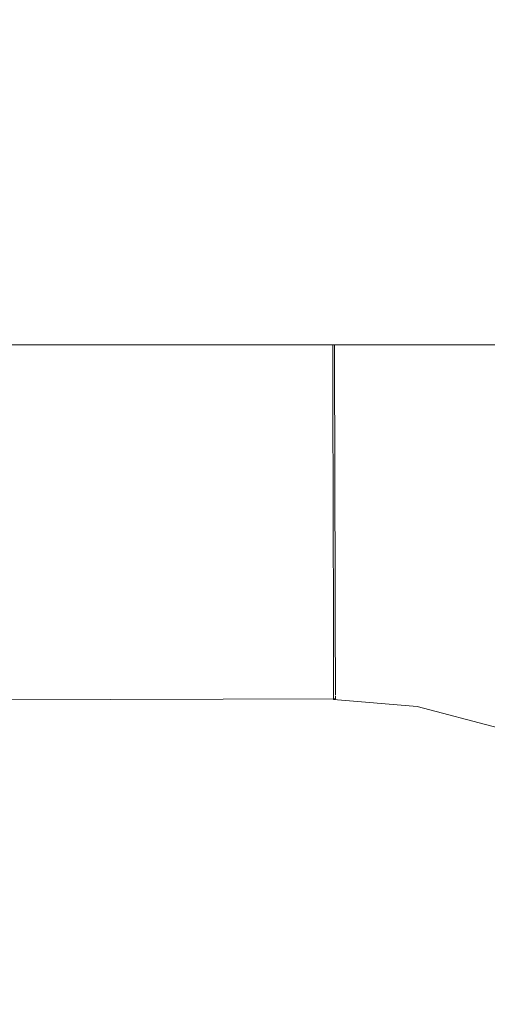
# Model space of a CAD drawing. Header units: millimetres. Extents: x -30280 to 309309, y -17460 to 4378.
# Tile 998 of 1056: x 284718 to 284735, y -13031 to -12996. Entities that reach past the tile are written whole.
import ezdxf

# ---------------------------------------------------------------- set-up
doc = ezdxf.new("R2010")
doc.units = ezdxf.units.MM
doc.header["$MEASUREMENT"] = 0
doc.linetypes.add('Wipeout_Contour', pattern=[1000, 0, -1000])
doc.layers.add('Nuevo_08_E_Envans secs', color=7, linetype='Continuous')
doc.layers.add('Nuevo_09_EI_Mobiliari general', color=7, linetype='Continuous')
doc.layers.add('Nuevo_09_EI_Mobiliari general_Pluma_Nº__1', color=7, linetype='Continuous', lineweight=5)

# ---------------------------------------------------------------- blocks, each defined once
blk = doc.blocks.new('Elem Sección_753_7', base_point=(301400.27, -13459.976))
at = {"color": 254, "linetype": 'Wipeout_Contour', "lineweight": 0, "ltscale": 1139429.407106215}
blk.add_wipeout([(284785.47, -13007.674), (284785.47, -12996.139), (284335.47, -12996.139), (284335.47, -13007.674)], dxfattribs=at).dxf.layer = 'Nuevo_09_EI_Mobiliari general'
at = {"color": 254, "linetype": 'Wipeout_Contour', "lineweight": 0, "ltscale": 10824628.54814037}
blk.add_wipeout([(284373.36, -13043.221), (284373.49, -13043.221), (284373.817, -13043.071), (284379.368, -13041.62), (284385.027, -13041.147), (284385.027, -13041.12), (284560.47, -13041.603), (284735.913, -13041.12), (284735.913, -13041.147), (284741.573, -13041.62), (284747.123, -13043.071), (284747.45, -13043.221), (284747.58, -13043.221), (284746.005, -13034.287), (284745.236, -13031.419), (284743.979, -13028.729), (284742.274, -13026.298), (284740.172, -13024.201), (284737.737, -13022.502), (284735.044, -13021.252), (284732.174, -13020.49), (284729.215, -13020.239), (284729.215, -13020.217), (284573.662, -13020.652), (284573.661, -13020.725), (284560.47, -13020.689), (284547.279, -13020.725), (284547.279, -13020.652), (284391.725, -13020.217), (284391.725, -13020.239), (284388.766, -13020.49), (284385.896, -13021.252), (284383.203, -13022.502), (284380.768, -13024.201), (284378.666, -13026.298), (284376.961, -13028.729), (284375.705, -13031.419), (284374.936, -13034.287)], dxfattribs=at).dxf.layer = 'Nuevo_09_EI_Mobiliari general'
at = {"color": 254, "linetype": 'Wipeout_Contour', "lineweight": 0, "ltscale": 1425167.584723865}
blk.add_wipeout([(284734.229, -13008.668), (284739.124, -13009.967), (284739.513, -13008.893), (284734.92, -13007.674), (284734.402, -13007.674)], dxfattribs=at).dxf.layer = 'Nuevo_09_EI_Mobiliari general'
at = {"color": 254, "linetype": 'Wipeout_Contour', "lineweight": 0, "ltscale": 1140115.067670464}
blk.add_wipeout([(284729.243, -13007.674), (284729.245, -13008.245), (284734.229, -13008.668), (284734.402, -13007.674)], dxfattribs=at).dxf.layer = 'Nuevo_09_EI_Mobiliari general'
at = {"color": 254, "linetype": 'Wipeout_Contour', "lineweight": 0, "ltscale": 1140134.358763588}
blk.add_wipeout([(284734.229, -13008.668), (284734.012, -13009.913), (284738.695, -13011.156), (284739.124, -13009.967)], dxfattribs=at).dxf.layer = 'Nuevo_09_EI_Mobiliari general'
at = {"color": 254, "linetype": 'Wipeout_Contour', "lineweight": 0, "ltscale": 1425141.708558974}
blk.add_wipeout([(284729.245, -13008.245), (284729.248, -13009.481), (284729.248, -13009.508), (284734.012, -13009.913), (284734.229, -13008.668)], dxfattribs=at).dxf.layer = 'Nuevo_09_EI_Mobiliari general'
at = {"color": 254, "linetype": 'Wipeout_Contour', "lineweight": 0, "ltscale": 1139767.704707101}
blk.add_wipeout([(284729.243, -13007.674), (284560.47, -13007.674), (284560.47, -13008.689), (284729.245, -13008.217)], dxfattribs=at).dxf.layer = 'Nuevo_09_EI_Mobiliari general'
at = {"color": 254, "linetype": 'Wipeout_Contour', "lineweight": 0, "ltscale": 1140133.259350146}
blk.add_wipeout([(284734.012, -13009.913), (284733.782, -13011.24), (284738.237, -13012.423), (284738.695, -13011.156)], dxfattribs=at).dxf.layer = 'Nuevo_09_EI_Mobiliari general'
at = {"layer": 'Nuevo_09_EI_Mobiliari general_Pluma_Nº__1', "color": 7, "linetype": 'Continuous', "lineweight": 5}
blk.add_line((284785.47, -13007.674), (284335.47, -13007.674), dxfattribs=at)
at = {"color": 254, "linetype": 'Wipeout_Contour', "lineweight": 0, "ltscale": 1710168.300075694}
blk.add_wipeout([(284729.185, -13009.503), (284729.189, -13010.828), (284729.252, -13010.828), (284729.252, -13010.855), (284733.782, -13011.24), (284734.012, -13009.913)], dxfattribs=at).dxf.layer = 'Nuevo_09_EI_Mobiliari general'
at = {"color": 254, "linetype": 'Wipeout_Contour', "lineweight": 0, "ltscale": 1139767.917524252}
blk.add_wipeout([(284729.245, -13008.217), (284560.47, -13008.689), (284560.47, -13009.952), (284729.248, -13009.481)], dxfattribs=at).dxf.layer = 'Nuevo_09_EI_Mobiliari general'
at = {"color": 254, "linetype": 'Wipeout_Contour', "lineweight": 0, "ltscale": 1140132.106083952}
blk.add_wipeout([(284733.782, -13011.24), (284733.544, -13012.608), (284737.764, -13013.729), (284738.237, -13012.423)], dxfattribs=at).dxf.layer = 'Nuevo_09_EI_Mobiliari general'
at = {"layer": 'Nuevo_09_EI_Mobiliari general_Pluma_Nº__1', "color": 7, "linetype": 'Continuous', "lineweight": 5}
for p, q in [((284729.18, -13007.674), (284729.182, -13008.217)), ((284729.243, -13007.674), (284729.245, -13008.217))]:
    blk.add_line(p, q, dxfattribs=at)
at = {"color": 254, "linetype": 'Wipeout_Contour', "lineweight": 0, "ltscale": 1140114.366559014}
blk.add_wipeout([(284729.189, -13010.85), (284729.193, -13012.239), (284733.544, -13012.608), (284733.782, -13011.24)], dxfattribs=at).dxf.layer = 'Nuevo_09_EI_Mobiliari general'
at = {"color": 254, "linetype": 'Wipeout_Contour', "lineweight": 0, "ltscale": 1709819.596224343}
blk.add_wipeout([(284560.47, -13011.299), (284729.189, -13010.828), (284729.185, -13009.503), (284729.248, -13009.508), (284729.248, -13009.481), (284560.47, -13009.952)], dxfattribs=at).dxf.layer = 'Nuevo_09_EI_Mobiliari general'
at = {"color": 254, "linetype": 'Wipeout_Contour', "lineweight": 0, "ltscale": 1140130.93392}
blk.add_wipeout([(284733.544, -13012.608), (284733.306, -13013.977), (284737.292, -13015.035), (284737.764, -13013.729)], dxfattribs=at).dxf.layer = 'Nuevo_09_EI_Mobiliari general'
at = {"layer": 'Nuevo_09_EI_Mobiliari general_Pluma_Nº__1', "color": 7, "linetype": 'Continuous', "lineweight": 5}
for p, q in [((284729.182, -13008.217), (284729.185, -13009.481)), ((284729.245, -13008.217), (284729.248, -13009.481))]:
    blk.add_line(p, q, dxfattribs=at)
at = {"color": 254, "linetype": 'Wipeout_Contour', "lineweight": 0, "ltscale": 1140114.153676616}
blk.add_wipeout([(284729.193, -13012.239), (284729.197, -13013.628), (284733.306, -13013.977), (284733.544, -13012.608)], dxfattribs=at).dxf.layer = 'Nuevo_09_EI_Mobiliari general'
at = {"color": 254, "linetype": 'Wipeout_Contour', "lineweight": 0, "ltscale": 1994704.502305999}
blk.add_wipeout([(284729.252, -13010.828), (284560.47, -13011.299), (284573.688, -13011.336), (284573.684, -13012.652), (284729.193, -13012.217), (284729.189, -13010.85), (284729.252, -13010.855)], dxfattribs=at).dxf.layer = 'Nuevo_09_EI_Mobiliari general'
at = {"color": 254, "linetype": 'Wipeout_Contour', "lineweight": 0, "ltscale": 1140129.778312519}
blk.add_wipeout([(284733.306, -13013.977), (284733.075, -13015.304), (284736.834, -13016.302), (284737.292, -13015.035)], dxfattribs=at).dxf.layer = 'Nuevo_09_EI_Mobiliari general'
at = {"layer": 'Nuevo_09_EI_Mobiliari general_Pluma_Nº__1', "color": 7, "linetype": 'Continuous', "lineweight": 5}
for p, q in [((284729.185, -13009.481), (284729.189, -13010.828)), ((284729.248, -13009.481), (284729.252, -13010.828))]:
    blk.add_line(p, q, dxfattribs=at)
at = {"color": 254, "linetype": 'Wipeout_Contour', "lineweight": 0, "ltscale": 1140113.942698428}
blk.add_wipeout([(284729.197, -13013.628), (284729.201, -13014.975), (284733.075, -13015.304), (284733.306, -13013.977)], dxfattribs=at).dxf.layer = 'Nuevo_09_EI_Mobiliari general'
at = {"color": 254, "linetype": 'Wipeout_Contour', "lineweight": 0, "ltscale": 1709678.980045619}
blk.add_wipeout([(284560.471, -13012.689), (284573.684, -13012.725), (284573.68, -13014.041), (284729.197, -13013.607), (284729.193, -13012.239), (284729.193, -13012.217)], dxfattribs=at).dxf.layer = 'Nuevo_09_EI_Mobiliari general'
at = {"color": 254, "linetype": 'Wipeout_Contour', "lineweight": 0, "ltscale": 1140128.674135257}
blk.add_wipeout([(284733.075, -13015.304), (284732.859, -13016.549), (284736.404, -13017.491), (284736.834, -13016.302)], dxfattribs=at).dxf.layer = 'Nuevo_09_EI_Mobiliari general'
at = {"layer": 'Nuevo_09_EI_Mobiliari general_Pluma_Nº__1', "color": 7, "linetype": 'Continuous', "lineweight": 5}
for p, q in [((284729.189, -13010.828), (284729.193, -13012.217)), ((284729.252, -13010.828), (284729.256, -13012.217))]:
    blk.add_line(p, q, dxfattribs=at)
at = {"color": 254, "linetype": 'Wipeout_Contour', "lineweight": 0, "ltscale": 1140113.739765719}
blk.add_wipeout([(284729.201, -13014.975), (284729.204, -13016.239), (284732.859, -13016.549), (284733.075, -13015.304)], dxfattribs=at).dxf.layer = 'Nuevo_09_EI_Mobiliari general'
at = {"color": 254, "linetype": 'Wipeout_Contour', "lineweight": 0, "ltscale": 1424821.115493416}
blk.add_wipeout([(284573.68, -13014.041), (284573.676, -13015.388), (284729.201, -13014.954), (284729.197, -13013.628), (284729.197, -13013.607)], dxfattribs=at).dxf.layer = 'Nuevo_09_EI_Mobiliari general'
at = {"color": 254, "linetype": 'Wipeout_Contour', "lineweight": 0, "ltscale": 1140127.654629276}
blk.add_wipeout([(284732.663, -13017.675), (284736.015, -13018.565), (284736.404, -13017.491), (284732.859, -13016.549)], dxfattribs=at).dxf.layer = 'Nuevo_09_EI_Mobiliari general'
at = {"layer": 'Nuevo_09_EI_Mobiliari general_Pluma_Nº__1', "color": 7, "linetype": 'Continuous', "lineweight": 5}
for p, q in [((284729.193, -13012.217), (284729.197, -13013.607)), ((284729.256, -13012.217), (284729.26, -13013.606))]:
    blk.add_line(p, q, dxfattribs=at)
at = {"color": 254, "linetype": 'Wipeout_Contour', "lineweight": 0, "ltscale": 1140113.55071757}
blk.add_wipeout([(284732.859, -13016.549), (284729.204, -13016.239), (284729.207, -13017.382), (284732.663, -13017.675)], dxfattribs=at).dxf.layer = 'Nuevo_09_EI_Mobiliari general'
at = {"color": 254, "linetype": 'Wipeout_Contour', "lineweight": 0, "ltscale": 1424821.419276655}
blk.add_wipeout([(284573.676, -13015.388), (284573.673, -13016.652), (284729.204, -13016.217), (284729.201, -13014.975), (284729.201, -13014.954)], dxfattribs=at).dxf.layer = 'Nuevo_09_EI_Mobiliari general'
at = {"color": 254, "linetype": 'Wipeout_Contour', "lineweight": 0, "ltscale": 1140126.750416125}
blk.add_wipeout([(284732.663, -13017.675), (284732.494, -13018.646), (284735.68, -13019.492), (284736.015, -13018.565)], dxfattribs=at).dxf.layer = 'Nuevo_09_EI_Mobiliari general'
at = {"layer": 'Nuevo_09_EI_Mobiliari general_Pluma_Nº__1', "color": 7, "linetype": 'Continuous', "lineweight": 5}
for p, q in [((284729.197, -13013.607), (284729.201, -13014.954)), ((284729.26, -13013.606), (284729.263, -13014.953))]:
    blk.add_line(p, q, dxfattribs=at)
at = {"color": 254, "linetype": 'Wipeout_Contour', "lineweight": 0, "ltscale": 1140113.380950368}
blk.add_wipeout([(284729.207, -13017.382), (284729.21, -13018.368), (284732.494, -13018.646), (284732.663, -13017.675)], dxfattribs=at).dxf.layer = 'Nuevo_09_EI_Mobiliari general'
at = {"color": 254, "linetype": 'Wipeout_Contour', "lineweight": 0, "ltscale": 1139795.658005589}
blk.add_wipeout([(284573.673, -13016.652), (284573.67, -13017.794), (284729.207, -13017.36), (284729.204, -13016.217)], dxfattribs=at).dxf.layer = 'Nuevo_09_EI_Mobiliari general'
at = {"color": 254, "linetype": 'Wipeout_Contour', "lineweight": 0, "ltscale": 1140125.988611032}
blk.add_wipeout([(284732.494, -13018.646), (284732.357, -13019.434), (284735.408, -13020.244), (284735.68, -13019.492)], dxfattribs=at).dxf.layer = 'Nuevo_09_EI_Mobiliari general'
at = {"layer": 'Nuevo_09_EI_Mobiliari general_Pluma_Nº__1', "color": 7, "linetype": 'Continuous', "lineweight": 5}
for p, q in [((284729.201, -13014.954), (284729.204, -13016.217)), ((284729.263, -13014.953), (284729.267, -13016.217))]:
    blk.add_line(p, q, dxfattribs=at)
at = {"color": 254, "linetype": 'Wipeout_Contour', "lineweight": 0, "ltscale": 1140113.235313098}
blk.add_wipeout([(284729.21, -13018.368), (284729.212, -13019.167), (284732.357, -13019.434), (284732.494, -13018.646)], dxfattribs=at).dxf.layer = 'Nuevo_09_EI_Mobiliari general'
at = {"color": 254, "linetype": 'Wipeout_Contour', "lineweight": 0, "ltscale": 1424821.950262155}
blk.add_wipeout([(284573.67, -13017.794), (284573.667, -13018.78), (284729.21, -13018.346), (284729.207, -13017.382), (284729.207, -13017.36)], dxfattribs=at).dxf.layer = 'Nuevo_09_EI_Mobiliari general'
at = {"color": 254, "linetype": 'Wipeout_Contour', "lineweight": 0, "ltscale": 1140125.392063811}
blk.add_wipeout([(284732.357, -13019.434), (284732.257, -13020.015), (284735.208, -13020.799), (284735.408, -13020.244)], dxfattribs=at).dxf.layer = 'Nuevo_09_EI_Mobiliari general'
at = {"layer": 'Nuevo_09_EI_Mobiliari general_Pluma_Nº__1', "color": 7, "linetype": 'Continuous', "lineweight": 5}
for p, q in [((284729.204, -13016.217), (284729.207, -13017.36)), ((284729.267, -13016.217), (284729.27, -13017.36))]:
    blk.add_line(p, q, dxfattribs=at)
at = {"color": 254, "linetype": 'Wipeout_Contour', "lineweight": 0, "ltscale": 1140113.118034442}
blk.add_wipeout([(284729.212, -13019.167), (284729.214, -13019.757), (284732.257, -13020.015), (284732.357, -13019.434)], dxfattribs=at).dxf.layer = 'Nuevo_09_EI_Mobiliari general'
at = {"color": 254, "linetype": 'Wipeout_Contour', "lineweight": 0, "ltscale": 1424822.161333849}
blk.add_wipeout([(284573.667, -13018.78), (284573.665, -13019.58), (284729.212, -13019.146), (284729.21, -13018.368), (284729.21, -13018.346)], dxfattribs=at).dxf.layer = 'Nuevo_09_EI_Mobiliari general'
at = {"color": 254, "linetype": 'Wipeout_Contour', "lineweight": 0, "ltscale": 1140124.978738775}
blk.add_wipeout([(284732.257, -13020.015), (284732.195, -13020.371), (284735.085, -13021.138), (284735.208, -13020.799)], dxfattribs=at).dxf.layer = 'Nuevo_09_EI_Mobiliari general'
at = {"layer": 'Nuevo_09_EI_Mobiliari general_Pluma_Nº__1', "color": 7, "linetype": 'Continuous', "lineweight": 5}
for p, q in [((284729.207, -13017.36), (284729.21, -13018.346)), ((284729.27, -13017.36), (284729.273, -13018.346))]:
    blk.add_line(p, q, dxfattribs=at)
at = {"color": 254, "linetype": 'Wipeout_Contour', "lineweight": 0, "ltscale": 1140113.03266115}
blk.add_wipeout([(284729.214, -13019.757), (284729.215, -13020.118), (284732.195, -13020.371), (284732.257, -13020.015)], dxfattribs=at).dxf.layer = 'Nuevo_09_EI_Mobiliari general'
at = {"color": 254, "linetype": 'Wipeout_Contour', "lineweight": 0, "ltscale": 1140124.761223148}
blk.add_wipeout([(284732.195, -13020.371), (284732.174, -13020.49), (284735.044, -13021.252), (284735.085, -13021.138)], dxfattribs=at).dxf.layer = 'Nuevo_09_EI_Mobiliari general'
at = {"color": 254, "linetype": 'Wipeout_Contour', "lineweight": 0, "ltscale": 1140112.98195383}
blk.add_wipeout([(284729.215, -13020.118), (284729.215, -13020.239), (284732.174, -13020.49), (284732.195, -13020.371)], dxfattribs=at).dxf.layer = 'Nuevo_09_EI_Mobiliari general'
at = {"layer": 'Nuevo_09_EI_Mobiliari general_Pluma_Nº__1', "color": 7, "linetype": 'Continuous', "lineweight": 5}
blk.add_line((284735.044, -13021.252), (284732.174, -13020.49), dxfattribs=at)
at = {"color": 254, "linetype": 'Wipeout_Contour', "lineweight": 0, "ltscale": 1424822.504986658}
blk.add_wipeout([(284573.662, -13020.53), (284573.662, -13020.652), (284729.215, -13020.217), (284729.215, -13020.118), (284729.215, -13020.096)], dxfattribs=at).dxf.layer = 'Nuevo_09_EI_Mobiliari general'
at = {"color": 254, "linetype": 'Wipeout_Contour', "lineweight": 0, "ltscale": 1424822.32720143}
blk.add_wipeout([(284573.665, -13019.58), (284573.663, -13020.169), (284729.214, -13019.735), (284729.212, -13019.167), (284729.212, -13019.146)], dxfattribs=at).dxf.layer = 'Nuevo_09_EI_Mobiliari general'
at = {"layer": 'Nuevo_09_EI_Mobiliari general_Pluma_Nº__1', "color": 7, "linetype": 'Continuous', "lineweight": 5}
for p, q in [((284729.21, -13018.346), (284729.212, -13019.146)), ((284729.273, -13018.346), (284729.275, -13019.145))]:
    blk.add_line(p, q, dxfattribs=at)
at = {"color": 254, "linetype": 'Wipeout_Contour', "lineweight": 0, "ltscale": 1424822.442868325}
blk.add_wipeout([(284573.663, -13020.169), (284573.662, -13020.53), (284729.215, -13020.096), (284729.214, -13019.757), (284729.214, -13019.735)], dxfattribs=at).dxf.layer = 'Nuevo_09_EI_Mobiliari general'
at = {"layer": 'Nuevo_09_EI_Mobiliari general_Pluma_Nº__1', "color": 7, "linetype": 'Continuous', "lineweight": 5}
for p, q in [((284729.212, -13019.146), (284729.214, -13019.735)), ((284729.275, -13019.145), (284729.277, -13019.735)), ((284729.214, -13019.735), (284729.215, -13020.096)), ((284729.277, -13019.735), (284729.278, -13020.096)), ((284729.215, -13020.096), (284729.215, -13020.239)), ((284729.278, -13020.123), (284729.278, -13020.217)), ((284729.278, -13020.217), (284573.662, -13020.652)), ((284732.174, -13020.49), (284729.215, -13020.239))]:
    blk.add_line(p, q, dxfattribs=at)
blk = doc.blocks.new('Elem Sección_765_7', base_point=(301400.27, -13459.976))
at = {"color": 254, "linetype": 'Wipeout_Contour', "lineweight": 0, "ltscale": 24877759.46648961}
blk.add_wipeout([(283759.161, -13457.976), (284282.696, -13457.976), (284352.499, -13068.119), (284353.136, -13065.78), (284357.066, -13043.488), (284335.47, -13043.488), (284335.47, -12987.919), (284335.542, -12987.919), (284349.106, -12561.81), (284771.834, -12561.81), (284785.398, -12987.919), (284785.47, -12987.919), (284785.47, -13043.488), (284763.874, -13043.488), (284767.804, -13065.78), (284768.441, -13068.119), (284810.47, -13302.855), (284852.499, -13068.119), (284853.136, -13065.78), (284857.066, -13043.488), (284835.47, -13043.488), (284835.47, -12987.919), (284835.542, -12987.919), (284849.106, -12561.81), (285271.834, -12561.81), (285285.398, -12987.919), (285285.47, -12987.919), (285285.47, -13043.488), (285263.874, -13043.488), (285267.804, -13065.78), (285268.441, -13068.119), (285310.47, -13302.855), (285352.499, -13068.119), (285353.136, -13065.78), (285357.066, -13043.488), (285335.47, -13043.488), (285335.47, -12987.919), (285335.542, -12987.919), (285349.106, -12561.81), (285771.834, -12561.81), (285785.398, -12987.919), (285785.47, -12987.919), (285785.47, -13043.488), (285763.874, -13043.488), (285767.804, -13065.78), (285768.441, -13068.119), (285810.47, -13302.855), (285852.499, -13068.119), (285853.136, -13065.78), (285857.066, -13043.488), (285835.47, -13043.488), (285835.47, -12987.919), (285835.542, -12987.919), (285849.106, -12561.81), (286271.834, -12561.81), (286285.398, -12987.919), (286285.47, -12987.919), (286285.47, -13043.488), (286263.874, -13043.488), (286267.804, -13065.78), (286268.441, -13068.119), (286310.47, -13302.855), (286352.499, -13068.119), (286353.136, -13065.78), (286357.066, -13043.488), (286335.47, -13043.488), (286335.47, -12987.919), (286335.542, -12987.919), (286349.106, -12561.81), (286771.834, -12561.81), (286785.398, -12987.919), (286785.47, -12987.919), (286785.47, -13043.488), (286763.874, -13043.488), (286767.804, -13065.78), (286768.441, -13068.119), (286810.47, -13302.855), (286852.499, -13068.119), (286853.136, -13065.78), (286857.067, -13043.488), (286835.47, -13043.488), (286835.47, -12987.919), (286835.542, -12987.919), (286849.106, -12561.81), (287114.161, -12561.81), (287114.161, -11012.976), (283759.161, -11012.976)], dxfattribs=at).dxf.layer = 'Nuevo_08_E_Envans secs'

msp = doc.modelspace()

# ---------------------------------------------------------------- block references
at = {"layer": 'Nuevo_09_EI_Mobiliari general', "lineweight": 0}
msp.add_blockref('Elem Sección_753_7', (301400.27, -13459.976), dxfattribs=at)

# ---------------------------------------------------------------- next in the draw order: block references
at = {"layer": 'Nuevo_08_E_Envans secs', "lineweight": 0}
msp.add_blockref('Elem Sección_765_7', (301400.27, -13459.976), dxfattribs=at)

doc.saveas('drawing.dxf')
